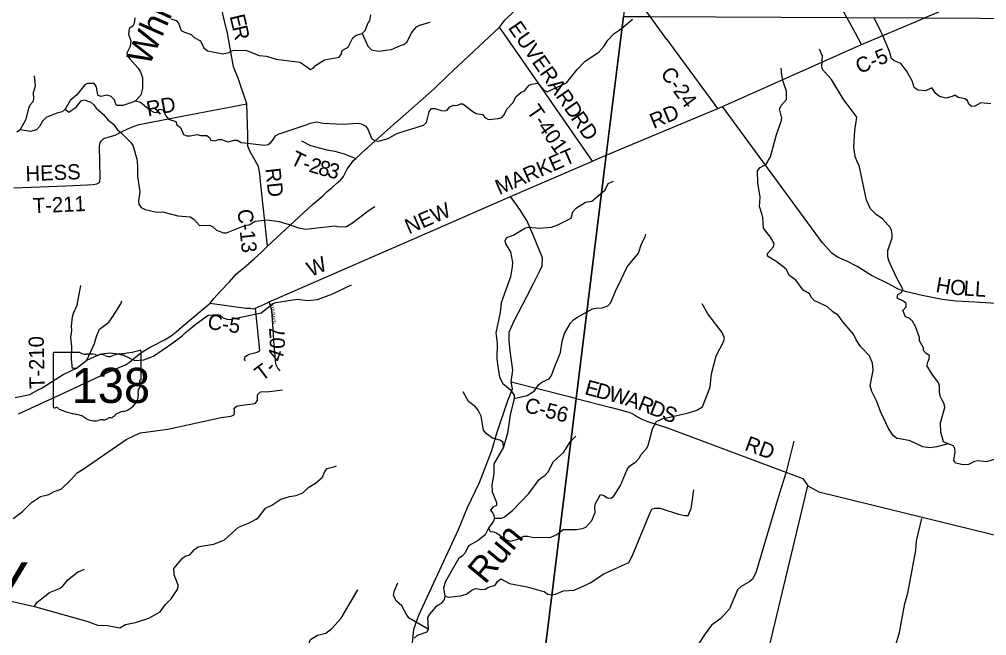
# Model space of a CAD drawing. Extents: x 1525783 to 1900577, y 218250 to 627376.
# Drawn here: x 1593420 to 1612574, y 393837 to 406047 of the extents above; entities that cross this region are included whole.
import ezdxf

# ---------------------------------------------------------------- set-up
doc = ezdxf.new("R2010")
doc.units = 0
for name, color, linetype in [('GM_X_County_Road', 7, 'Continuous'), ('GM_X_County_Road_Text', 7, 'Continuous'), ('GM_X_Minor_River', 7, 'Continuous'), ('GM_X_Minor_River_Text', 7, 'Continuous'), ('GM_X_State_Location', 7, 'Continuous'), ('GM_X_State_Route', 7, 'Continuous'), ('GM_X_State_Shield', 7, 'Continuous'), ('GM_X_Township', 7, 'Continuous'), ('GM_X_Township_Road', 7, 'Continuous'), ('GM_X_Township_Road_Text', 7, 'Continuous'), ('GM_X_Township_Subdivision', 7, 'Continuous'), ('GM_X_Township_Subdivision_Text', 7, 'Continuous'), ('GM_X_Township_Text', 7, 'Continuous')]:
    doc.layers.add(name, color=color, linetype=linetype)

msp = doc.modelspace()

# ---------------------------------------------------------------- linework, layer by layer
at = {"layer": 'GM_X_County_Road'}
for points in [[(1611256, 406038), (1611342, 406074), (1613127, 406826), (1613947, 407230), (1615231, 407863), (1616608, 408515), (1617145, 408715), (1617473, 408841), (1617964, 408964), (1618317, 409077), (1618631, 409129), (1618798, 409160), (1618899, 409164), (1619022, 409136), (1619131, 409161), (1619132, 409161)], [(1606245, 405645), (1606244, 405645), (1605908, 406102), (1605855, 406175), (1605496, 406642), (1605444, 406709), (1605257, 406949), (1604744, 407631)], [(1598332, 401550), (1598195, 402834), (1598182, 402994), (1598158, 403129), (1598092, 403247), (1597989, 403423), (1597944, 403534), (1597946, 403756), (1597927, 404370), (1597757, 404864), (1597663, 405107), (1597540, 405770), (1597396, 406368)], [(1604809, 403257), (1604810, 403258), (1605040, 403354), (1607249, 404279), (1607345, 404322), (1610098, 405550), (1611255, 406037), (1611256, 406038)], [(1607249, 404279), (1606245, 405645)], [(1620890, 400361), (1619687, 400573), (1618198, 400801), (1614847, 401494), (1614751, 401099), (1614680, 400756), (1614635, 400606), (1614571, 400519), (1614084, 400324), (1613728, 400359), (1612340, 400444), (1611963, 400465), (1611693, 400499), (1611296, 400577), (1610989, 400646), (1610822, 400704), (1610644, 400800), (1610291, 400972), (1610013, 401151), (1609808, 401259), (1609621, 401338), (1609505, 401416), (1609326, 401622), (1607345, 404322)], [(1597201, 400427), (1597903, 400325), (1597989, 400322), (1598065, 400314), (1598095, 400328), (1598271, 400407), (1598364, 400447), (1601608, 401865), (1603145, 402534), (1604767, 403240), (1604809, 403257)], [(1601200, 393623), (1601229, 393967), (1601332, 394245), (1602117, 395940), (1602293, 396375), (1602529, 396873), (1602774, 397508), (1602875, 397846), (1603094, 398493), (1603185, 398727), (1603158, 398864), (1603194, 399094), (1603137, 399479), (1603121, 399684), (1603122, 399848), (1603211, 400060), (1603471, 400559), (1603608, 400825), (1603725, 401063), (1603774, 401161), (1603780, 401320), (1603587, 401793), (1603471, 402062), (1603330, 402281), (1603145, 402534)], [(1603158, 398864), (1604280, 398581), (1604445, 398538), (1605115, 398364), (1605117, 398364)], [(1605117, 398364), (1605340, 398306), (1605487, 398262), (1605557, 398238), (1605602, 398210), (1605657, 398173), (1605748, 398124), (1605877, 398072), (1606233, 397962), (1608861, 396980), (1608931, 396950), (1609032, 396805), (1609250, 396686), (1613612, 395619), (1613866, 395582), (1614120, 395562), (1614338, 395484), (1614752, 395384), (1615456, 395232), (1616074, 395128)], [(1607785, 391901), (1607788, 391903), (1607847, 391952), (1607902, 392082), (1609032, 396805)]]:
    msp.add_lwpolyline(points, dxfattribs=at)
at = {"layer": 'GM_X_Minor_River'}
for points in [[(1595708, 406078), (1595690, 405964), (1595665, 405910), (1595592, 405863), (1595584, 405751), (1595624, 405622), (1595612, 405508), (1595548, 405379), (1595561, 405323), (1595610, 405264), (1595767, 405083), (1595816, 405008), (1595858, 404887), (1595858, 404677), (1595828, 404545), (1595720, 404429), (1595669, 404404), (1595468, 404337), (1595345, 404339), (1595297, 404458), (1595238, 404519), (1595159, 404543), (1595034, 404519), (1594973, 404546), (1594945, 404707), (1594900, 404773), (1594766, 404776), (1594714, 404749), (1594556, 404551), (1594428, 404437), (1594329, 404266), (1594270, 404213), (1594165, 404187), (1593948, 404105)], [(1596419, 406056), (1596524, 406024), (1596571, 405971), (1596623, 405828), (1596692, 405794), (1596822, 405746), (1596881, 405687), (1597006, 405621), (1597070, 405483), (1597143, 405422), (1597452, 405363), (1597569, 405391), (1597625, 405420), (1597676, 405437), (1597920, 405431), (1598170, 405330), (1598316, 405316), (1598504, 405259), (1598981, 405200), (1599183, 405053), (1599235, 405076), (1599282, 405135), (1599459, 405242), (1599752, 405295), (1599797, 405362), (1599810, 405426), (1599930, 405498), (1600025, 405683), (1600086, 405736), (1600207, 405768), (1600268, 405825), (1600320, 405964), (1600359, 406016), (1600379, 406136)], [(1595720, 404429), (1595817, 404403), (1596007, 404248), (1596084, 404208), (1596144, 404203), (1596195, 404266), (1596263, 404257), (1596319, 404138), (1596372, 404069), (1596516, 404025), (1596540, 403956), (1596614, 403905), (1596671, 403768), (1596737, 403740), (1596801, 403737), (1596940, 403765), (1597011, 403744), (1597134, 403744), (1597187, 403707), (1597210, 403656), (1597292, 403637), (1597369, 403663), (1597423, 403663), (1597494, 403643), (1597554, 403620), (1597671, 403656), (1597735, 403655), (1597812, 403610), (1598278, 403556), (1598348, 403566), (1598401, 403604), (1598454, 403673), (1598495, 403736), (1598562, 403779), (1599122, 403960), (1599177, 403991), (1599313, 404017), (1599439, 403988), (1599817, 403970), (1600128, 403991), (1600188, 403978), (1600265, 403934), (1600312, 403881), (1600399, 403679), (1600456, 403648), (1600534, 403635), (1600723, 403688), (1600895, 403783), (1601079, 403846), (1601153, 403867), (1601423, 403952), (1601484, 404005), (1601533, 404211), (1601579, 404278), (1601647, 404283), (1601772, 404239), (1601844, 404231), (1601894, 404245), (1601946, 404310), (1602022, 404349), (1602088, 404341), (1602153, 404370), (1602203, 404373), (1602399, 404218), (1602466, 404181), (1602592, 404162), (1602635, 404102), (1602708, 404062), (1602843, 404074), (1602901, 404083), (1602973, 404104), (1603020, 404157), (1603072, 404270), (1603197, 404398), (1603251, 404512), (1603359, 404606), (1603417, 404625), (1603515, 404743), (1603568, 404761), (1603638, 404777), (1603688, 404783), (1603798, 404648), (1603873, 404613), (1604251, 404787), (1604468, 405050), (1604627, 405219), (1604894, 405399), (1604992, 405507), (1605073, 405632), (1605199, 405766), (1605300, 405835), (1605371, 405887), (1605563, 406050)], [(1600207, 405768), (1600320, 405512), (1600395, 405444), (1600531, 405414), (1600790, 405448), (1600967, 405529), (1601036, 405547), (1601099, 405600), (1601184, 405777), (1601284, 405898), (1601345, 405931), (1601556, 405993)], [(1612655, 404375), (1612459, 404392), (1612338, 404328), (1612273, 404322), (1612220, 404369), (1612197, 404440), (1612145, 404472), (1612011, 404500), (1611944, 404547), (1611893, 404518), (1611763, 404486), (1611641, 404520), (1611570, 404577), (1611491, 404692), (1611362, 404628), (1611208, 404644), (1611140, 404699), (1611102, 404826), (1610987, 405026), (1610877, 405174), (1610743, 405224), (1610692, 405274), (1610651, 405411), (1610512, 405742), (1610481, 405804), (1610350, 406062)], [(1611813, 397634), (1611721, 397677), (1611666, 397870), (1611660, 398053), (1611743, 398360), (1611732, 398432), (1611693, 398505), (1611650, 398584), (1611637, 398664), (1611643, 398786), (1611623, 398846), (1611509, 398996), (1611398, 399178), (1611401, 399242), (1611438, 399320), (1611443, 399388), (1611377, 399425), (1611322, 399484), (1611321, 399538), (1611246, 399675), (1611247, 399743), (1611164, 399963), (1611105, 400066), (1611040, 400125), (1610966, 400156), (1610916, 400281), (1610979, 400348), (1610980, 400418), (1610925, 400465), (1610803, 400523), (1610814, 400597), (1610887, 400634), (1610916, 400701), (1610779, 400944), (1610643, 401252), (1610614, 401335), (1610614, 401469), (1610704, 401720), (1610705, 401782), (1610688, 401865), (1610667, 401915), (1610509, 402097), (1610384, 402181), (1610275, 402293), (1610193, 402467), (1610051, 403148), (1610015, 403212), (1609967, 403329), (1609946, 403512), (1609966, 403846), (1610004, 404110), (1609735, 404470), (1609504, 404856), (1609324, 405055), (1609307, 405109), (1609324, 405316), (1609267, 405457)], [(1593439, 403857), (1593558, 404071), (1593608, 404287), (1593635, 404352), (1593695, 404419), (1593708, 404475), (1593702, 404594), (1593738, 404727), (1593735, 404801), (1593721, 404926)], [(1612799, 397351), (1612571, 397280), (1612405, 397301), (1612335, 397290), (1612214, 397231), (1612102, 397223), (1611964, 397251), (1611925, 397310), (1611949, 397480), (1611944, 397542), (1611915, 397600), (1611813, 397634), (1611590, 397575), (1611451, 397561), (1611307, 397581), (1611060, 397694), (1610854, 397737), (1610794, 397742), (1610721, 397803), (1610629, 397943), (1610471, 398280), (1610400, 398473), (1610298, 398671), (1610270, 398787), (1610326, 399095), (1610314, 399235), (1610254, 399378), (1610079, 399565), (1609992, 399697), (1609936, 399812), (1609729, 400053), (1609634, 400187), (1609527, 400254), (1609424, 400352), (1609229, 400443), (1609167, 400470), (1609104, 400535), (1609067, 400607), (1608938, 400679), (1608802, 400871), (1608672, 400975), (1608601, 401095), (1608417, 401243), (1608236, 401352), (1608237, 401408), (1608355, 401539), (1608364, 401607), (1608291, 401734), (1608154, 401908), (1608139, 402119), (1608127, 402171), (1608078, 402340), (1608086, 402524), (1608042, 402809), (1608039, 403046), (1608090, 403113), (1608207, 403176), (1608292, 403325), (1608410, 403768), (1608506, 404023), (1608517, 404089), (1608469, 404274), (1608509, 404349), (1608612, 404456), (1608613, 404626), (1608545, 404812), (1608521, 404942), (1608514, 405014), (1608505, 405081)], [(1594329, 404266), (1594402, 404205), (1594554, 404315), (1594642, 404431), (1594705, 404454), (1594832, 404404), (1594897, 404353), (1594944, 404286), (1595086, 404161), (1595180, 404051), (1595285, 403972), (1595361, 403856), (1595430, 403805), (1595633, 403599), (1595672, 403534), (1595746, 403275), (1595761, 403144), (1595761, 403092), (1595762, 402938), (1595803, 402631), (1595778, 402451), (1595788, 402387), (1595835, 402318), (1595909, 402278), (1596106, 402233), (1596278, 402224), (1596561, 402157), (1596805, 402133), (1596873, 402085), (1596989, 401965), (1597183, 401970), (1597249, 401939), (1597322, 401873), (1597461, 401817), (1597519, 401816), (1597852, 401950), (1597916, 401969), (1597968, 401977), (1598092, 402051), (1598328, 402072), (1598566, 402044), (1598765, 401979), (1598950, 401916), (1599084, 401891), (1599666, 401953), (1599718, 401944), (1599772, 401933), (1599896, 401945), (1600018, 402013), (1600324, 402252), (1600458, 402338)], [(1593948, 404105), (1593878, 404032), (1593818, 403921), (1593761, 403855), (1593640, 403825), (1593439, 403857), (1593370, 403814)], [(1605175, 402834), (1605072, 402785), (1605006, 402650), (1604753, 402437), (1604630, 402417), (1604432, 402295), (1604375, 402226), (1604343, 402102), (1604075, 401968), (1603948, 401926), (1603713, 401903), (1603511, 401924), (1603441, 401909), (1603208, 401768), (1603067, 401720), (1603032, 401656), (1603048, 401598), (1603142, 401444), (1603183, 401227), (1603177, 401141), (1603147, 400943), (1602963, 400431), (1602938, 400239), (1602853, 399834), (1602884, 399629), (1602872, 399330), (1602886, 399216), (1602926, 398959), (1602995, 398834), (1603137, 398714), (1603216, 398604), (1603221, 398536), (1603155, 398265), (1603140, 398207), (1603085, 397851), (1603009, 397568), (1602814, 397242), (1602812, 397046), (1602774, 396824), (1602779, 396688), (1602868, 396478), (1602865, 396414), (1602796, 396381), (1602750, 396326), (1602793, 396265), (1602818, 396215), (1602827, 396164), (1602811, 396103), (1602712, 395968), (1602645, 395837), (1602507, 395722), (1602311, 395617), (1602249, 395480), (1602188, 395412), (1602119, 395371), (1601856, 394909), (1601821, 394787), (1601842, 394620), (1601833, 394554), (1601774, 394475), (1601713, 394438), (1601661, 394401), (1601539, 394262), (1601500, 394197), (1601515, 393964), (1601486, 393903), (1601296, 393837), (1601238, 393786)], [(1603221, 398536), (1603478, 398593), (1603618, 398687), (1603700, 398804), (1603763, 398857), (1603908, 398925), (1603955, 398991), (1604013, 399138), (1604134, 399447), (1604169, 399671), (1604213, 399826), (1604334, 400027), (1604393, 400092), (1604462, 400139), (1604769, 400309), (1604837, 400328), (1604963, 400331), (1605070, 400369), (1605135, 400436), (1605247, 400709), (1605274, 400767), (1605456, 401143), (1605678, 401412), (1605737, 401600), (1605809, 401735), (1605824, 401791)], [(1593335, 398553), (1593629, 398614), (1593797, 398711), (1593849, 398734), (1594286, 399009), (1594549, 399139), (1594758, 399292), (1595036, 399421), (1595225, 399442), (1595369, 399423), (1595492, 399387), (1595705, 399285), (1595883, 399300), (1596075, 399373), (1596460, 399635), (1596643, 399778), (1596706, 399833), (1596919, 400012), (1597160, 400184), (1597341, 400197), (1597395, 400186), (1597458, 400135), (1597531, 400105), (1597587, 400102), (1598206, 400230), (1598448, 400414), (1598498, 400435), (1598920, 400500), (1599128, 400476), (1599326, 400495), (1599536, 400575), (1599593, 400596), (1599994, 400788)], [(1594549, 399139), (1594475, 399128), (1594454, 399313), (1594460, 399561), (1594437, 399744), (1594458, 399884), (1594453, 399968), (1594470, 400150), (1594490, 400226), (1594566, 400382), (1594637, 400772)], [(1594758, 399292), (1594908, 399624), (1594946, 399765), (1595009, 399910), (1595191, 400047), (1595269, 400162), (1595426, 400408), (1595449, 400469)], [(1602712, 395968), (1602740, 395901), (1602812, 395894), (1602877, 395865), (1603064, 395736), (1603140, 395711), (1603268, 395740), (1603412, 395808), (1603488, 395807), (1603601, 395779), (1603942, 395790), (1604061, 395844), (1604189, 395943), (1604453, 395941), (1604568, 395961), (1604636, 395989), (1604758, 396117), (1604825, 396278), (1604816, 396381), (1604831, 396456), (1604926, 396635), (1604996, 396616), (1605063, 396569), (1605135, 396560), (1605186, 396594), (1605325, 396814), (1605456, 397131), (1605501, 397196), (1605632, 397290), (1605691, 397354), (1605732, 397423), (1605838, 397542), (1605871, 397601), (1605960, 397935), (1606038, 398078), (1606163, 398136), (1606294, 398164), (1606672, 398249), (1606837, 398301), (1606948, 398369), (1607052, 398640), (1607102, 398766), (1607127, 399022), (1607216, 399381), (1607361, 399656), (1607384, 399733), (1607339, 399840), (1607054, 400213), (1606940, 400409)], [(1593299, 396157), (1593483, 396294), (1593658, 396473), (1593780, 396553), (1593837, 396596), (1594003, 396631), (1594111, 396694), (1594250, 396741), (1594449, 396930), (1594564, 397062), (1594681, 397138), (1595532, 397726), (1595700, 397802), (1595819, 397854), (1596363, 397930), (1596720, 398006), (1596781, 398021), (1597416, 398156), (1597605, 398183), (1597673, 398210), (1597682, 398282), (1597673, 398346), (1597736, 398391), (1598087, 398433), (1598137, 398497), (1598137, 398609), (1598196, 398668), (1598376, 398671), (1598631, 398708)], [(1603009, 397568), (1602999, 397668), (1602931, 397713), (1602791, 397747), (1602670, 397835), (1602609, 397906), (1602565, 398183), (1602505, 398302), (1602451, 398367), (1602315, 398475), (1602205, 398669)], [(1602827, 396164), (1602970, 396164), (1603028, 396188), (1603182, 396316), (1603511, 396653), (1603710, 396933), (1603770, 396978), (1603825, 397009), (1603890, 397083), (1603997, 397289), (1604202, 397473), (1604325, 397677), (1604437, 397792)], [(1608754, 397689), (1608599, 397054), (1608475, 396659), (1608162, 395614), (1608006, 395082), (1607938, 394956), (1607887, 394907), (1607710, 394809), (1607641, 394748), (1607483, 394368), (1607310, 394180), (1607128, 394043), (1606997, 393872), (1606836, 393624)], [(1593139, 394550), (1593718, 394414), (1594778, 394120), (1594969, 394044), (1595165, 394039), (1595409, 393989), (1595520, 394057), (1595719, 394097), (1595987, 394185), (1596209, 394311), (1596309, 394445), (1596426, 394568), (1596561, 394765), (1596564, 394835), (1596488, 395045), (1596476, 395167), (1596654, 395376), (1596718, 395419), (1596793, 395440), (1596889, 395544), (1596960, 395595), (1597022, 395610), (1597269, 395648), (1597481, 395736), (1597757, 395986), (1597957, 396067), (1598007, 396090), (1598110, 396142), (1598161, 396187), (1598296, 396365), (1598421, 396419), (1598598, 396542), (1598769, 396595), (1598901, 396613), (1599032, 396669), (1599152, 396779), (1599284, 396860), (1599420, 396974), (1599468, 397092), (1599515, 397149), (1599646, 397183), (1599702, 397200)], [(1601842, 394620), (1601926, 394597), (1602147, 394624), (1602274, 394658), (1602385, 394745), (1602459, 394770), (1602575, 394752), (1602644, 394759), (1602698, 394790), (1602841, 394838), (1602886, 394910), (1602955, 394961), (1603126, 394870), (1603472, 394805), (1603755, 394727), (1603811, 394709), (1603884, 394659), (1603956, 394644), (1604035, 394659), (1604196, 394727), (1604409, 394740), (1604655, 394851), (1604725, 394882), (1604992, 395062), (1605486, 395289), (1605556, 395413), (1605919, 396287), (1605950, 396350), (1606000, 396364), (1606110, 396360), (1606475, 396241), (1606595, 396217), (1606665, 396220), (1606725, 396357), (1606754, 396571), (1606763, 396649), (1606775, 396727)], [(1612669, 391816), (1612469, 391834), (1612400, 391867), (1612273, 391979), (1612119, 392148), (1612070, 392198), (1611947, 392326), (1611784, 392731), (1611597, 393086), (1611465, 393276), (1611048, 393382), (1610811, 393464), (1610766, 393524), (1610777, 393654), (1610845, 393902), (1610955, 394471), (1611010, 394679), (1611023, 394754), (1611170, 395522), (1611187, 395716), (1611291, 396155)], [(1593718, 394414), (1593769, 394495), (1594019, 394689), (1594218, 394774), (1594271, 394811), (1594377, 394941), (1594570, 395092), (1594707, 395154)], [(1601515, 393964), (1601137, 394186), (1601092, 394243), (1600994, 394428), (1600885, 394518), (1600831, 394633), (1600844, 394713), (1600912, 394882)], [(1597994, 390532), (1598027, 390765), (1598019, 391094), (1597998, 391172), (1597934, 391303), (1597895, 391502), (1597877, 391704), (1597959, 391813), (1598013, 391951), (1598057, 392212), (1598122, 392445), (1598178, 392585), (1598632, 392957), (1598815, 393156), (1599001, 393276), (1599056, 393341), (1599122, 393482), (1599163, 393710), (1599188, 393763), (1599323, 393844), (1599486, 393889), (1599609, 393976), (1599795, 394183), (1600119, 394747)]]:
    msp.add_lwpolyline(points, dxfattribs=at)
at = {"layer": 'GM_X_State_Route'}
for points in [[(1600891, 404017), (1600908, 404032), (1601639, 404678), (1601899, 404927), (1602010, 405032), (1602930, 405893), (1603034, 406028), (1603767, 406744), (1603930, 406908), (1604255, 407219), (1604448, 407391), (1604620, 407530)], [(1600294, 403485), (1600317, 403507), (1600337, 403525), (1600891, 404017)], [(1593401, 398233), (1594306, 398649), (1595149, 399046), (1595457, 399174), (1595522, 399202), (1595599, 399254), (1595688, 399328), (1595790, 399413), (1595878, 399471), (1596000, 399544), (1596128, 399611), (1596228, 399662), (1596295, 399696), (1596326, 399714), (1596429, 399777), (1596526, 399855), (1596676, 399990), (1597201, 400427), (1597273, 400515), (1597400, 400664), (1597573, 400839), (1597722, 401002), (1597909, 401165), (1598067, 401303), (1598219, 401441), (1598332, 401550), (1599223, 402379), (1599426, 402550), (1599515, 402638), (1599615, 402717), (1599716, 402807), (1599777, 402859), (1599839, 402931), (1599910, 403080), (1600039, 403251), (1600083, 403292), (1600294, 403485)]]:
    msp.add_lwpolyline(points, dxfattribs=at)
at = {"layer": 'GM_X_State_Shield'}
for p, q in [((1594092, 399428), (1594092, 398371)), ((1594619, 399446), (1594109, 399446)), ((1595832, 398920), (1595832, 399472)), ((1595832, 398920), (1595832, 398920))]:
    msp.add_line(p, q, dxfattribs=at)
for centre, major_axis, start_param, end_param in [((1594112, 399430), (20.2, 0), 1.712693, 3.28349), ((1594740, 399569), (196, 0), 4.042523, 4.731795), ((1594805, 398853), (702, 0), 1.404758, 1.657858), ((1594964, 399436), (56.4, 0), 3.836095, 5.185415), ((1595047, 399314), (117, 0), 0.950623, 2.079405), ((1595199, 399481), (141, 0), 4.081561, 5.145723), ((1595448, 399123), (371, 0), 1.699011, 2.107814), ((1595212, 400887), (1845, 0), 4.814394, 5.042369), ((1595813, 399475), (19.4, 0), 6.141152, 7.989035), ((1595828, 398879), (30, 0), 1.883978, 3.671073), ((1595637, 398809), (180, 0), 5.934695, 6.695948), ((1595812, 398917), (20.7, 0), 5.05454, 6.418171), ((1595316, 398618), (462, 0), 5.101752, 6.440018), ((1595902, 398688), (131, 0), 2.387724, 3.262537), ((1594112, 398369), (20.3, 0), 3.00124, 4.508301), ((1594115, 398477), (155, 0), 4.665946, 4.897461), ((1594147, 398310), (56, 0), 0.519207, 1.627899), ((1594854, 399260), (1333, 0), 4.195997, 4.488961), ((1594456, 397897), (417, 0), 0.823519, 1.323587), ((1595510, 398075), (253, 0), 1.647645, 2.488434), ((1594907, 398305), (265, 0), 4.026481, 4.996735), ((1595060, 397940), (217, 0), 1.495662, 1.94098), ((1595080, 398226), (141, 0), 4.691044, 5.507374), ((1595207, 398124), (39.7, 0), 1.147584, 2.315152), ((1595190, 398269), (149, 0), 4.937069, 5.64225)]:
    msp.add_ellipse(centre, major_axis=major_axis, ratio=0.8, start_param=start_param, end_param=end_param, dxfattribs=at)
at = {"layer": 'GM_X_Township'}
for points in [[(1579705, 392782), (1579924, 397127), (1580230, 405084), (1580380, 410197), (1582301, 410300), (1586648, 410335), (1588273, 410349), (1590391, 410366), (1595464, 410407), (1595504, 410399), (1601494, 409207), (1602095, 409088), (1603980, 408713), (1605540, 408402), (1605535, 408330), (1605444, 406709), (1605380, 406105), (1605040, 403354), (1604445, 398538), (1603468, 390634)], [(1613116, 374096), (1606320, 374160), (1604029, 374172), (1603265, 374179), (1596599, 374241), (1594394, 374306), (1593734, 374365), (1595319, 377014), (1596289, 378635), (1601754, 387770), (1602513, 389039), (1603468, 390634), (1604445, 398538), (1605040, 403354), (1605380, 406105), (1605908, 406102), (1609806, 406082), (1611342, 406074), (1614677, 406057)]]:
    msp.add_lwpolyline(points, dxfattribs=at)
at = {"layer": 'GM_X_Township_Road'}
for points in [[(1609975, 405775), (1609975, 405775), (1609806, 406082), (1608906, 407722), (1608721, 408000), (1607503, 409684), (1607427, 409703), (1607003, 409758)], [(1603562, 404979), (1602930, 405893)], [(1610098, 405550), (1609975, 405775)], [(1604767, 403240), (1603562, 404979), (1603562, 404979)], [(1593311, 402708), (1594340, 402749), (1594770, 402767), (1594880, 402777), (1594957, 402786), (1595014, 402821), (1595023, 402925), (1595010, 403537), (1595019, 403599), (1595048, 403640), (1595095, 403684), (1595198, 403718), (1595317, 403754), (1595456, 403822), (1595640, 403911), (1595794, 403964), (1596677, 404137), (1597927, 404370)], [(1599010, 403638), (1599188, 403545), (1599506, 403462), (1599664, 403434), (1599852, 403382), (1600083, 403292)], [(1597897, 399281), (1597877, 399309), (1597894, 399365), (1597969, 399412), (1598126, 399455), (1598165, 399474), (1598183, 399486), (1598095, 400328)]]:
    msp.add_lwpolyline(points, dxfattribs=at)
at = {"layer": 'GM_X_Township_Subdivision'}
msp.add_lwpolyline([(1598585, 399085), (1598541, 399135), (1598518, 399173), (1598498, 399214), (1598490, 399295), (1598461, 399669), (1598450, 399818), (1598418, 400273), (1598400, 400354), (1598364, 400447)], dxfattribs=at)

# ---------------------------------------------------------------- texts
at = {"layer": 'GM_X_County_Road_Text'}
for s, rotation, p in [('E', 283.5789, (1597581, 406109)), ('R', 282.5045, (1597633, 405892)), ('C-5', 22.6554, (1610054, 404962)), ('C-24', 306.2531, (1606102, 404968)), ('RD', 22.8105, (1605980, 403875)), ('MARKET', 23.5827, (1602924, 402564)), ('RD', 276.3954, (1598289, 403088)), ('NEW', 23.4745, (1601134, 401785)), ('C-13', 276.1885, (1597737, 402272)), ('W', 23.0102, (1599190, 400941)), ('H', 350.1894, (1611552, 400648)), ('O', 354.9639, (1611840, 400599)), ('L', 356.1768, (1612109, 400576)), ('L', 356.2342, (1612334, 400561)), ('C-5', 351.7416, (1597133, 399916)), ('E', 344.9877, (1604598, 398623)), ('D', 344.9843, (1604815, 398565)), ('W', 344.679, (1605070, 398497)), ('A', 341.4913, (1605401, 398406)), ('C-56', 345.4657, (1603404, 398273)), ('R', 338.4972, (1605647, 398324)), ('D', 338.1573, (1605876, 398234)), ('S', 338.8448, (1606125, 398134)), ('RD', 339.8498, (1607764, 397520))]:
    msp.add_text(s, height=300, rotation=rotation, dxfattribs=at).set_placement(p)
at = {"layer": 'GM_X_Minor_River_Text'}
for s, height, rotation, p in [('White', 500.1, 66.0629, (1595987, 405101)), ('Run', 499.8, 50.385, (1602642, 394840))]:
    msp.add_text(s, height=height, rotation=rotation, dxfattribs=at).set_placement(p)
at = {"layer": 'GM_X_State_Location'}
for s in ['s', 'r']:
    msp.add_text(s, height=1, dxfattribs=at).set_placement((1594943, 398829))
msp.add_text('138', height=1, rotation=0, dxfattribs=at).set_placement((1594590, 398757))
at = {"layer": 'GM_X_State_Shield'}
msp.add_text('138', height=696.1, dxfattribs=at).set_placement((1594455, 398446))
at = {"layer": 'GM_X_Township_Road_Text'}
for s, rotation, p in [('EUVERARD', 304.7747, (1603087, 405879)), ('RD', 10.9225, (1595967, 404120)), ('T-401', 304.7841, (1603455, 404227)), ('RD', 304.7888, (1604327, 404089)), ('T', 333.8077, (1598764, 403188)), ('2', 343.5686, (1599135, 403032)), ('8', 345.0336, (1599320, 402977)), ('3', 345.4733, (1599501, 402929)), ('HESS', 2.2456, (1593547, 402838)), ('-', 342.4822, (1599011, 403070)), ('T-211', 2.5269, (1593693, 402204)), ('T-210', 91.1232, (1593922, 398726)), ('7', 94.9847, (1598679, 399737)), ('0', 89.0439, (1598677, 399519)), ('4', 70.964, (1598599, 399243)), ('T', 37.2702, (1598223, 398866)), ('-', 45.4343, (1598436, 399032))]:
    msp.add_text(s, height=300, rotation=rotation, dxfattribs=at).set_placement(p)
at = {"layer": 'GM_X_Township_Subdivision_Text'}
for s, rotation, p in [('B', 283.942, (1598392, 400416)), ('U', 283.9549, (1598401, 400378)), ('C', 283.942, (1598412, 400335)), ('K', 279.6959, (1598421, 400298)), ('R', 274.7415, (1598430, 400242)), ('U', 274.6166, (1598433, 400203)), ('N', 274.6057, (1598436, 400159)), ('R', 274.6064, (1598441, 400102)), ('D', 274.6166, (1598444, 400062))]:
    msp.add_text(s, height=50, rotation=rotation, dxfattribs=at).set_placement(p)
at = {"layer": 'GM_X_Township_Text'}
msp.add_text('CLAY', height=900, rotation=0, dxfattribs=at).set_placement((1590469, 394388))

doc.saveas('drawing.dxf')
